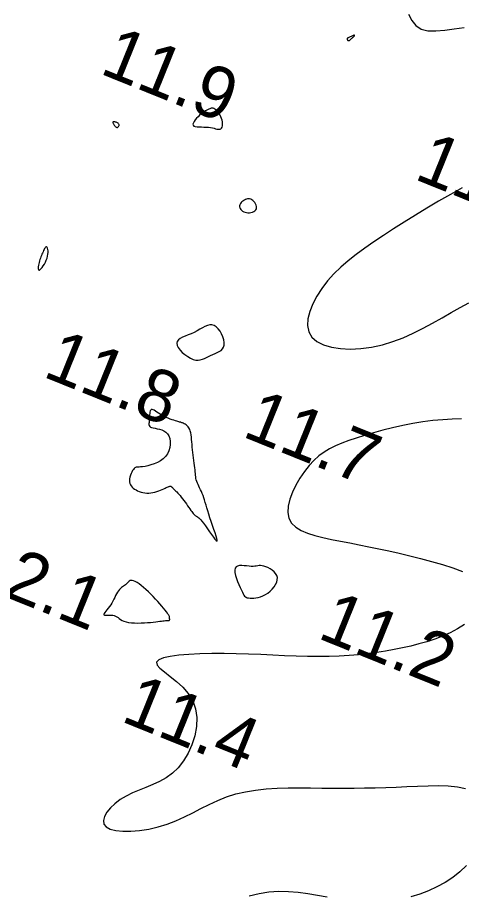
# Model space of a CAD drawing. Extents: x 3040093 to 3056816, y 408076 to 509144.
# Drawn here: x 3043948.2 to 3043991, y 438677.4 to 438762 of the extents above; entities that cross this region are included whole.
import ezdxf

# ---------------------------------------------------------------- set-up
doc = ezdxf.new("R2010")
doc.units = 0
doc.layers.add('V-CHAN-CONT-EL12-1112', color=7, linetype='Continuous')
doc.layers.add('V-TOPO-SOUN-0810', color=7, linetype='Continuous')

msp = doc.modelspace()

# ---------------------------------------------------------------- linework, layer by layer
at = {"layer": 'V-CHAN-CONT-EL12-1112'}
for points in [[(3043985.887, 438762.291), (3043986.199, 438761.673), (3043986.598, 438761.185), (3043987.111, 438760.852), (3043987.753, 438760.689), (3043988.511, 438760.665), (3043989.36, 438760.738), (3043990.275, 438760.867), (3043991.233, 438761.009)], [(3043991.058, 438745.555), (3043989.907, 438744.925), (3043988.764, 438744.268), (3043987.637, 438743.596), (3043986.536, 438742.919), (3043985.468, 438742.247), (3043984.442, 438741.592), (3043983.465, 438740.961), (3043982.539, 438740.348), (3043981.666, 438739.746), (3043980.844, 438739.145), (3043980.074, 438738.537), (3043979.358, 438737.914), (3043978.695, 438737.267), (3043978.086, 438736.587), (3043977.533, 438735.87), (3043977.052, 438735.13), (3043976.658, 438734.384), (3043976.368, 438733.649), (3043976.198, 438732.943), (3043976.166, 438732.283), (3043976.287, 438731.687), (3043976.579, 438731.171), (3043977.051, 438730.751), (3043977.683, 438730.428), (3043978.449, 438730.199), (3043979.322, 438730.065), (3043980.276, 438730.022), (3043981.284, 438730.07), (3043982.321, 438730.207), (3043983.358, 438730.431), (3043984.375, 438730.738), (3043985.367, 438731.116), (3043986.335, 438731.55), (3043987.28, 438732.025), (3043988.203, 438732.526), (3043989.103, 438733.038), (3043989.983, 438733.546), (3043990.842, 438734.036), (3043991.682, 438734.493)], [(3043990.991, 438723.314), (3043990.095, 438723.269), (3043989.175, 438723.218), (3043988.232, 438723.14), (3043987.268, 438723.02), (3043986.292, 438722.859), (3043985.316, 438722.666), (3043984.352, 438722.446), (3043983.412, 438722.208), (3043982.507, 438721.958), (3043981.651, 438721.703), (3043980.853, 438721.451), (3043980.123, 438721.206), (3043979.457, 438720.959), (3043978.844, 438720.699), (3043978.278, 438720.414), (3043977.749, 438720.093), (3043977.25, 438719.726), (3043976.771, 438719.299), (3043976.305, 438718.803), (3043975.848, 438718.23), (3043975.414, 438717.598), (3043975.022, 438716.926), (3043974.692, 438716.237), (3043974.442, 438715.552), (3043974.291, 438714.891), (3043974.259, 438714.277), (3043974.365, 438713.73), (3043974.621, 438713.266), (3043975.016, 438712.88), (3043975.533, 438712.559), (3043976.155, 438712.291), (3043976.865, 438712.066), (3043977.644, 438711.87), (3043978.477, 438711.694), (3043979.345, 438711.524), (3043980.234, 438711.352), (3043981.142, 438711.172), (3043982.071, 438710.984), (3043983.019, 438710.786), (3043983.989, 438710.575), (3043984.98, 438710.349), (3043985.994, 438710.108), (3043987.031, 438709.847), (3043988.087, 438709.567), (3043989.136, 438709.265), (3043990.146, 438708.94), (3043991.088, 438708.592)], [(3043991.28, 438703.494), (3043990.586, 438703.078), (3043989.874, 438702.707), (3043989.147, 438702.381), (3043988.407, 438702.093), (3043987.652, 438701.84), (3043986.884, 438701.617), (3043986.101, 438701.42), (3043985.303, 438701.244), (3043984.491, 438701.084), (3043983.665, 438700.937), (3043982.82, 438700.804), (3043981.955, 438700.687), (3043981.066, 438700.587), (3043980.15, 438700.507), (3043979.204, 438700.447), (3043978.225, 438700.41), (3043977.21, 438700.397), (3043976.157, 438700.409), (3043975.069, 438700.44), (3043973.953, 438700.486), (3043972.812, 438700.539), (3043971.653, 438700.593), (3043970.48, 438700.643), (3043969.299, 438700.681), (3043968.114, 438700.702), (3043966.936, 438700.701), (3043965.794, 438700.673), (3043964.722, 438700.618), (3043963.754, 438700.534), (3043962.926, 438700.417), (3043962.271, 438700.267), (3043961.823, 438700.081), (3043961.617, 438699.856), (3043961.673, 438699.591), (3043961.948, 438699.281), (3043962.388, 438698.919), (3043962.937, 438698.5), (3043963.539, 438698.019), (3043964.137, 438697.471), (3043964.677, 438696.848), (3043965.102, 438696.147), (3043965.369, 438695.366), (3043965.48, 438694.527), (3043965.45, 438693.655), (3043965.294, 438692.775), (3043965.027, 438691.914), (3043964.663, 438691.098), (3043964.217, 438690.352), (3043963.705, 438689.702), (3043963.14, 438689.166), (3043962.534, 438688.73), (3043961.899, 438688.372), (3043961.246, 438688.069), (3043960.586, 438687.8), (3043959.932, 438687.542), (3043959.294, 438687.273), (3043958.684, 438686.971), (3043958.115, 438686.621), (3043957.603, 438686.232), (3043957.167, 438685.82), (3043956.825, 438685.402), (3043956.594, 438684.994), (3043956.493, 438684.612), (3043956.54, 438684.272), (3043956.754, 438683.99), (3043957.143, 438683.781), (3043957.689, 438683.644), (3043958.361, 438683.579), (3043959.133, 438683.583), (3043959.975, 438683.655), (3043960.859, 438683.793), (3043961.757, 438683.996), (3043962.64, 438684.261), (3043963.487, 438684.585), (3043964.303, 438684.953), (3043965.1, 438685.349), (3043965.891, 438685.757), (3043966.688, 438686.159), (3043967.503, 438686.54), (3043968.348, 438686.882), (3043969.235, 438687.169), (3043970.174, 438687.39), (3043971.159, 438687.548), (3043972.18, 438687.655), (3043973.229, 438687.719), (3043974.296, 438687.75), (3043975.373, 438687.757), (3043976.45, 438687.751), (3043977.518, 438687.741), (3043978.571, 438687.735), (3043979.609, 438687.734), (3043980.636, 438687.74), (3043981.655, 438687.752), (3043982.671, 438687.772), (3043983.686, 438687.798), (3043984.703, 438687.833), (3043985.727, 438687.875), (3043986.757, 438687.923), (3043987.777, 438687.963), (3043988.769, 438687.978), (3043989.712, 438687.952), (3043990.588, 438687.868), (3043991.377, 438687.709)], [(3043991.46, 438680.277), (3043990.827, 438679.679), (3043990.135, 438679.135), (3043989.392, 438678.645), (3043988.608, 438678.212), (3043987.792, 438677.836), (3043986.954, 438677.52), (3043986.101, 438677.264)], [(3043978.032, 438677.244), (3043977.109, 438677.403), (3043976.182, 438677.552), (3043975.251, 438677.673), (3043974.316, 438677.749), (3043973.378, 438677.765), (3043972.435, 438677.702), (3043971.489, 438677.55), (3043970.544, 438677.317)]]:
    msp.add_lwpolyline(points, dxfattribs=at)
for points in [[(3043979.957, 438759.893), (3043979.961, 438759.871), (3043979.969, 438759.848), (3043979.98, 438759.824), (3043979.994, 438759.802), (3043980.01, 438759.781), (3043980.028, 438759.764), (3043980.047, 438759.749), (3043980.067, 438759.74), (3043980.087, 438759.734), (3043980.107, 438759.733), (3043980.127, 438759.734), (3043980.146, 438759.739), (3043980.165, 438759.746), (3043980.183, 438759.755), (3043980.2, 438759.765), (3043980.216, 438759.776), (3043980.232, 438759.789), (3043980.249, 438759.805), (3043980.269, 438759.823), (3043980.292, 438759.846), (3043980.32, 438759.873), (3043980.354, 438759.905), (3043980.395, 438759.943), (3043980.444, 438759.987), (3043980.497, 438760.035), (3043980.551, 438760.084), (3043980.601, 438760.132), (3043980.644, 438760.176), (3043980.676, 438760.212), (3043980.693, 438760.24), (3043980.69, 438760.255), (3043980.666, 438760.256), (3043980.623, 438760.245), (3043980.565, 438760.225), (3043980.497, 438760.197), (3043980.422, 438760.164), (3043980.345, 438760.129), (3043980.27, 438760.094), (3043980.201, 438760.063), (3043980.141, 438760.036), (3043980.092, 438760.014), (3043980.051, 438759.995), (3043980.018, 438759.978), (3043979.993, 438759.963), (3043979.975, 438759.948), (3043979.964, 438759.932), (3043979.958, 438759.914)], [(3043965.218, 438751.509), (3043965.346, 438751.462), (3043965.515, 438751.435), (3043965.715, 438751.422), (3043965.935, 438751.417), (3043966.166, 438751.414), (3043966.396, 438751.409), (3043966.616, 438751.394), (3043966.817, 438751.367), (3043966.998, 438751.331), (3043967.161, 438751.291), (3043967.306, 438751.252), (3043967.435, 438751.219), (3043967.548, 438751.197), (3043967.648, 438751.192), (3043967.735, 438751.209), (3043967.811, 438751.251), (3043967.874, 438751.318), (3043967.923, 438751.405), (3043967.958, 438751.512), (3043967.978, 438751.634), (3043967.981, 438751.77), (3043967.967, 438751.916), (3043967.935, 438752.07), (3043967.884, 438752.229), (3043967.816, 438752.388), (3043967.736, 438752.545), (3043967.645, 438752.694), (3043967.547, 438752.832), (3043967.446, 438752.955), (3043967.343, 438753.058), (3043967.242, 438753.138), (3043967.146, 438753.191), (3043967.055, 438753.22), (3043966.969, 438753.23), (3043966.886, 438753.223), (3043966.807, 438753.204), (3043966.732, 438753.177), (3043966.66, 438753.145), (3043966.59, 438753.112), (3043966.523, 438753.081), (3043966.456, 438753.05), (3043966.386, 438753.015), (3043966.31, 438752.973), (3043966.227, 438752.921), (3043966.134, 438752.855), (3043966.028, 438752.772), (3043965.906, 438752.669), (3043965.768, 438752.545), (3043965.623, 438752.403), (3043965.479, 438752.251), (3043965.348, 438752.096), (3043965.238, 438751.945), (3043965.161, 438751.804), (3043965.126, 438751.68), (3043965.143, 438751.58)], [(3043957.842, 438751.37), (3043957.889, 438751.388), (3043957.93, 438751.42), (3043957.964, 438751.463), (3043957.989, 438751.514), (3043958.002, 438751.568), (3043958.003, 438751.624), (3043957.989, 438751.678), (3043957.96, 438751.727), (3043957.917, 438751.771), (3043957.864, 438751.809), (3043957.803, 438751.842), (3043957.74, 438751.87), (3043957.675, 438751.892), (3043957.614, 438751.909), (3043957.558, 438751.921), (3043957.511, 438751.927), (3043957.474, 438751.927), (3043957.445, 438751.921), (3043957.426, 438751.908), (3043957.416, 438751.887), (3043957.415, 438751.858), (3043957.423, 438751.82), (3043957.44, 438751.773), (3043957.467, 438751.717), (3043957.501, 438751.655), (3043957.541, 438751.591), (3043957.586, 438751.528), (3043957.636, 438751.471), (3043957.687, 438751.423), (3043957.74, 438751.387), (3043957.792, 438751.369)], [(3043969.636, 438743.647), (3043969.677, 438743.557), (3043969.737, 438743.469), (3043969.814, 438743.387), (3043969.906, 438743.313), (3043970.014, 438743.25), (3043970.134, 438743.201), (3043970.267, 438743.168), (3043970.411, 438743.154), (3043970.559, 438743.159), (3043970.707, 438743.181), (3043970.849, 438743.221), (3043970.978, 438743.277), (3043971.088, 438743.349), (3043971.175, 438743.435), (3043971.232, 438743.535), (3043971.254, 438743.648), (3043971.245, 438743.769), (3043971.209, 438743.894), (3043971.151, 438744.018), (3043971.075, 438744.136), (3043970.986, 438744.244), (3043970.888, 438744.337), (3043970.785, 438744.41), (3043970.682, 438744.459), (3043970.579, 438744.486), (3043970.478, 438744.493), (3043970.378, 438744.484), (3043970.28, 438744.459), (3043970.184, 438744.423), (3043970.092, 438744.376), (3043970.003, 438744.323), (3043969.919, 438744.264), (3043969.84, 438744.201), (3043969.77, 438744.133), (3043969.71, 438744.061), (3043969.662, 438743.986), (3043969.629, 438743.906), (3043969.612, 438743.823), (3043969.614, 438743.736)], [(3043950.277, 438738.234), (3043950.249, 438738.093), (3043950.23, 438737.96), (3043950.221, 438737.842), (3043950.225, 438737.745), (3043950.244, 438737.675), (3043950.28, 438737.638), (3043950.335, 438737.64), (3043950.41, 438737.687), (3043950.5, 438737.773), (3043950.601, 438737.892), (3043950.707, 438738.039), (3043950.812, 438738.208), (3043950.911, 438738.391), (3043951, 438738.583), (3043951.071, 438738.778), (3043951.122, 438738.969), (3043951.153, 438739.153), (3043951.166, 438739.326), (3043951.165, 438739.483), (3043951.151, 438739.62), (3043951.127, 438739.734), (3043951.096, 438739.821), (3043951.059, 438739.876), (3043951.019, 438739.896), (3043950.976, 438739.886), (3043950.931, 438739.848), (3043950.884, 438739.787), (3043950.836, 438739.706), (3043950.786, 438739.611), (3043950.736, 438739.505), (3043950.684, 438739.393), (3043950.633, 438739.277), (3043950.582, 438739.159), (3043950.531, 438739.037), (3043950.482, 438738.912), (3043950.435, 438738.784), (3043950.39, 438738.652), (3043950.348, 438738.517), (3043950.31, 438738.377)], [(3043965.392, 438728.969), (3043965.618, 438728.957), (3043965.83, 438728.984), (3043966.032, 438729.042), (3043966.229, 438729.122), (3043966.423, 438729.217), (3043966.62, 438729.318), (3043966.824, 438729.417), (3043967.036, 438729.508), (3043967.25, 438729.595), (3043967.459, 438729.686), (3043967.654, 438729.785), (3043967.826, 438729.901), (3043967.968, 438730.04), (3043968.072, 438730.207), (3043968.129, 438730.41), (3043968.133, 438730.652), (3043968.089, 438730.921), (3043968.002, 438731.204), (3043967.88, 438731.484), (3043967.728, 438731.749), (3043967.552, 438731.983), (3043967.36, 438732.171), (3043967.157, 438732.299), (3043966.948, 438732.357), (3043966.733, 438732.352), (3043966.511, 438732.296), (3043966.28, 438732.198), (3043966.04, 438732.073), (3043965.789, 438731.929), (3043965.525, 438731.78), (3043965.247, 438731.636), (3043964.957, 438731.507), (3043964.664, 438731.388), (3043964.381, 438731.275), (3043964.121, 438731.161), (3043963.896, 438731.041), (3043963.719, 438730.908), (3043963.604, 438730.757), (3043963.561, 438730.582), (3043963.6, 438730.381), (3043963.712, 438730.16), (3043963.883, 438729.93), (3043964.099, 438729.703), (3043964.347, 438729.488), (3043964.614, 438729.297), (3043964.885, 438729.141), (3043965.148, 438729.029)], [(3043959.01, 438717.222), (3043959.044, 438717.082), (3043959.099, 438716.954), (3043959.175, 438716.835), (3043959.269, 438716.725), (3043959.38, 438716.625), (3043959.506, 438716.533), (3043959.645, 438716.45), (3043959.796, 438716.374), (3043959.958, 438716.308), (3043960.128, 438716.252), (3043960.306, 438716.207), (3043960.49, 438716.175), (3043960.679, 438716.157), (3043960.871, 438716.155), (3043961.065, 438716.168), (3043961.259, 438716.199), (3043961.452, 438716.244), (3043961.64, 438716.299), (3043961.822, 438716.363), (3043961.994, 438716.43), (3043962.155, 438716.499), (3043962.302, 438716.565), (3043962.433, 438716.625), (3043962.546, 438716.677), (3043962.642, 438716.72), (3043962.723, 438716.755), (3043962.79, 438716.781), (3043962.846, 438716.801), (3043962.892, 438716.813), (3043962.931, 438716.818), (3043962.963, 438716.817), (3043962.992, 438716.81), (3043963.018, 438716.796), (3043963.043, 438716.776), (3043963.071, 438716.75), (3043963.102, 438716.716), (3043963.14, 438716.675), (3043963.184, 438716.627), (3043963.239, 438716.571), (3043963.305, 438716.507), (3043963.381, 438716.433), (3043963.467, 438716.351), (3043963.561, 438716.258), (3043963.663, 438716.154), (3043963.771, 438716.038), (3043963.884, 438715.91), (3043964.002, 438715.769), (3043964.123, 438715.614), (3043964.245, 438715.45), (3043964.367, 438715.28), (3043964.487, 438715.108), (3043964.604, 438714.939), (3043964.716, 438714.777), (3043964.822, 438714.626), (3043964.919, 438714.489), (3043965.006, 438714.371), (3043965.085, 438714.269), (3043965.156, 438714.184), (3043965.221, 438714.112), (3043965.281, 438714.053), (3043965.336, 438714.004), (3043965.389, 438713.964), (3043965.44, 438713.931), (3043965.491, 438713.903), (3043965.545, 438713.872), (3043965.607, 438713.833), (3043965.678, 438713.777), (3043965.763, 438713.696), (3043965.867, 438713.585), (3043965.991, 438713.435), (3043966.14, 438713.239), (3043966.316, 438712.995), (3043966.509, 438712.718), (3043966.709, 438712.429), (3043966.906, 438712.149), (3043967.088, 438711.899), (3043967.244, 438711.7), (3043967.365, 438711.571), (3043967.438, 438711.535), (3043967.458, 438711.605), (3043967.429, 438711.77), (3043967.36, 438712.012), (3043967.263, 438712.315), (3043967.144, 438712.66), (3043967.014, 438713.03), (3043966.882, 438713.407), (3043966.757, 438713.775), (3043966.647, 438714.118), (3043966.55, 438714.435), (3043966.465, 438714.729), (3043966.387, 438715.001), (3043966.314, 438715.254), (3043966.243, 438715.49), (3043966.172, 438715.71), (3043966.098, 438715.918), (3043966.018, 438716.113), (3043965.935, 438716.299), (3043965.85, 438716.476), (3043965.767, 438716.646), (3043965.686, 438716.808), (3043965.612, 438716.965), (3043965.546, 438717.118), (3043965.49, 438717.267), (3043965.447, 438717.415), (3043965.415, 438717.562), (3043965.39, 438717.713), (3043965.372, 438717.868), (3043965.357, 438718.031), (3043965.343, 438718.205), (3043965.327, 438718.391), (3043965.308, 438718.592), (3043965.283, 438718.81), (3043965.253, 438719.043), (3043965.219, 438719.288), (3043965.184, 438719.541), (3043965.149, 438719.8), (3043965.115, 438720.063), (3043965.084, 438720.326), (3043965.056, 438720.586), (3043965.034, 438720.841), (3043965.015, 438721.088), (3043964.996, 438721.325), (3043964.975, 438721.551), (3043964.948, 438721.762), (3043964.914, 438721.958), (3043964.869, 438722.135), (3043964.811, 438722.292), (3043964.738, 438722.428), (3043964.653, 438722.543), (3043964.56, 438722.639), (3043964.462, 438722.719), (3043964.364, 438722.783), (3043964.269, 438722.835), (3043964.182, 438722.876), (3043964.106, 438722.908), (3043964.043, 438722.932), (3043963.989, 438722.952), (3043963.941, 438722.968), (3043963.891, 438722.983), (3043963.835, 438722.999), (3043963.767, 438723.018), (3043963.682, 438723.042), (3043963.575, 438723.074), (3043963.442, 438723.114), (3043963.286, 438723.163), (3043963.112, 438723.222), (3043962.926, 438723.288), (3043962.731, 438723.364), (3043962.533, 438723.447), (3043962.337, 438723.539), (3043962.148, 438723.639), (3043961.97, 438723.745), (3043961.804, 438723.852), (3043961.651, 438723.956), (3043961.512, 438724.049), (3043961.388, 438724.125), (3043961.28, 438724.179), (3043961.188, 438724.204), (3043961.113, 438724.195), (3043961.056, 438724.148), (3043961.014, 438724.066), (3043960.985, 438723.957), (3043960.964, 438723.827), (3043960.95, 438723.683), (3043960.94, 438723.53), (3043960.931, 438723.376), (3043960.919, 438723.227), (3043960.904, 438723.089), (3043960.89, 438722.962), (3043960.882, 438722.847), (3043960.887, 438722.745), (3043960.91, 438722.655), (3043960.956, 438722.577), (3043961.033, 438722.513), (3043961.145, 438722.462), (3043961.296, 438722.423), (3043961.478, 438722.39), (3043961.681, 438722.355), (3043961.896, 438722.309), (3043962.113, 438722.245), (3043962.321, 438722.156), (3043962.511, 438722.033), (3043962.673, 438721.868), (3043962.798, 438721.657), (3043962.884, 438721.407), (3043962.928, 438721.129), (3043962.93, 438720.833), (3043962.888, 438720.53), (3043962.801, 438720.231), (3043962.667, 438719.946), (3043962.484, 438719.685), (3043962.254, 438719.458), (3043961.987, 438719.265), (3043961.694, 438719.102), (3043961.388, 438718.969), (3043961.08, 438718.863), (3043960.784, 438718.781), (3043960.511, 438718.723), (3043960.273, 438718.685), (3043960.08, 438718.665), (3043959.927, 438718.657), (3043959.807, 438718.655), (3043959.713, 438718.654), (3043959.638, 438718.646), (3043959.575, 438718.627), (3043959.516, 438718.588), (3043959.455, 438718.526), (3043959.386, 438718.434), (3043959.312, 438718.317), (3043959.237, 438718.179), (3043959.165, 438718.027), (3043959.101, 438717.865), (3043959.05, 438717.698), (3043959.014, 438717.532), (3043959, 438717.372)], [(3043969.879, 438706.614), (3043969.96, 438706.453), (3043970.032, 438706.327), (3043970.101, 438706.231), (3043970.174, 438706.161), (3043970.256, 438706.112), (3043970.354, 438706.078), (3043970.473, 438706.055), (3043970.618, 438706.039), (3043970.786, 438706.033), (3043970.975, 438706.039), (3043971.18, 438706.062), (3043971.398, 438706.103), (3043971.625, 438706.167), (3043971.858, 438706.257), (3043972.093, 438706.376), (3043972.325, 438706.527), (3043972.547, 438706.704), (3043972.752, 438706.902), (3043972.933, 438707.115), (3043973.08, 438707.338), (3043973.187, 438707.565), (3043973.245, 438707.79), (3043973.248, 438708.007), (3043973.19, 438708.212), (3043973.079, 438708.402), (3043972.927, 438708.575), (3043972.745, 438708.729), (3043972.544, 438708.862), (3043972.335, 438708.973), (3043972.13, 438709.06), (3043971.94, 438709.12), (3043971.772, 438709.154), (3043971.624, 438709.166), (3043971.487, 438709.161), (3043971.355, 438709.146), (3043971.221, 438709.126), (3043971.078, 438709.107), (3043970.918, 438709.095), (3043970.734, 438709.095), (3043970.524, 438709.111), (3043970.294, 438709.136), (3043970.057, 438709.16), (3043969.826, 438709.172), (3043969.61, 438709.164), (3043969.423, 438709.124), (3043969.276, 438709.043), (3043969.18, 438708.912), (3043969.144, 438708.724), (3043969.161, 438708.488), (3043969.22, 438708.218), (3043969.311, 438707.926), (3043969.424, 438707.627), (3043969.547, 438707.334), (3043969.67, 438707.059), (3043969.784, 438706.815)], [(3043956.599, 438704.4), (3043956.685, 438704.387), (3043956.801, 438704.387), (3043956.939, 438704.393), (3043957.091, 438704.399), (3043957.248, 438704.4), (3043957.403, 438704.39), (3043957.548, 438704.361), (3043957.677, 438704.311), (3043957.795, 438704.242), (3043957.909, 438704.161), (3043958.027, 438704.071), (3043958.156, 438703.98), (3043958.303, 438703.891), (3043958.476, 438703.81), (3043958.682, 438703.743), (3043958.925, 438703.694), (3043959.201, 438703.661), (3043959.499, 438703.643), (3043959.812, 438703.637), (3043960.132, 438703.642), (3043960.449, 438703.655), (3043960.755, 438703.674), (3043961.042, 438703.697), (3043961.302, 438703.723), (3043961.536, 438703.749), (3043961.745, 438703.775), (3043961.93, 438703.801), (3043962.094, 438703.824), (3043962.237, 438703.845), (3043962.361, 438703.862), (3043962.467, 438703.875), (3043962.558, 438703.882), (3043962.633, 438703.885), (3043962.696, 438703.885), (3043962.747, 438703.885), (3043962.787, 438703.885), (3043962.818, 438703.888), (3043962.841, 438703.894), (3043962.858, 438703.905), (3043962.87, 438703.924), (3043962.877, 438703.947), (3043962.88, 438703.976), (3043962.881, 438704.008), (3043962.879, 438704.043), (3043962.877, 438704.079), (3043962.873, 438704.116), (3043962.87, 438704.152), (3043962.866, 438704.187), (3043962.86, 438704.224), (3043962.848, 438704.266), (3043962.825, 438704.319), (3043962.79, 438704.386), (3043962.737, 438704.47), (3043962.664, 438704.577), (3043962.567, 438704.709), (3043962.444, 438704.868), (3043962.296, 438705.053), (3043962.127, 438705.258), (3043961.939, 438705.479), (3043961.736, 438705.71), (3043961.521, 438705.947), (3043961.296, 438706.186), (3043961.065, 438706.421), (3043960.831, 438706.649), (3043960.597, 438706.864), (3043960.367, 438707.065), (3043960.145, 438707.246), (3043959.934, 438707.405), (3043959.738, 438707.538), (3043959.56, 438707.641), (3043959.405, 438707.711), (3043959.274, 438707.745), (3043959.164, 438707.747), (3043959.071, 438707.723), (3043958.991, 438707.679), (3043958.919, 438707.618), (3043958.851, 438707.548), (3043958.782, 438707.473), (3043958.709, 438707.398), (3043958.626, 438707.328), (3043958.536, 438707.261), (3043958.441, 438707.194), (3043958.341, 438707.123), (3043958.24, 438707.045), (3043958.139, 438706.957), (3043958.039, 438706.855), (3043957.943, 438706.737), (3043957.852, 438706.6), (3043957.764, 438706.447), (3043957.678, 438706.281), (3043957.591, 438706.106), (3043957.502, 438705.925), (3043957.408, 438705.742), (3043957.308, 438705.56), (3043957.199, 438705.383), (3043957.081, 438705.214), (3043956.959, 438705.055), (3043956.841, 438704.908), (3043956.734, 438704.776), (3043956.644, 438704.66), (3043956.578, 438704.562), (3043956.545, 438704.485), (3043956.55, 438704.431)]]:
    msp.add_lwpolyline(points, close=True, dxfattribs=at)

# ---------------------------------------------------------------- texts
at = {"layer": 'V-TOPO-SOUN-0810'}
for s, p in [('11.9 ', (3043956.023, 438756.62)), ('11.3 ', (3043986.303, 438746.45)), ('11.8 ', (3043950.543, 438727.42)), ('11.7 ', (3043969.743, 438721.65)), ('12.1 ', (3043943.193, 438707.71)), ('11.2 ', (3043976.993, 438702.23)), ('11.4 ', (3043958.063, 438694.22))]:
    msp.add_text(s, height=5, rotation=338, dxfattribs=at).set_placement(p)

doc.saveas('drawing.dxf')
